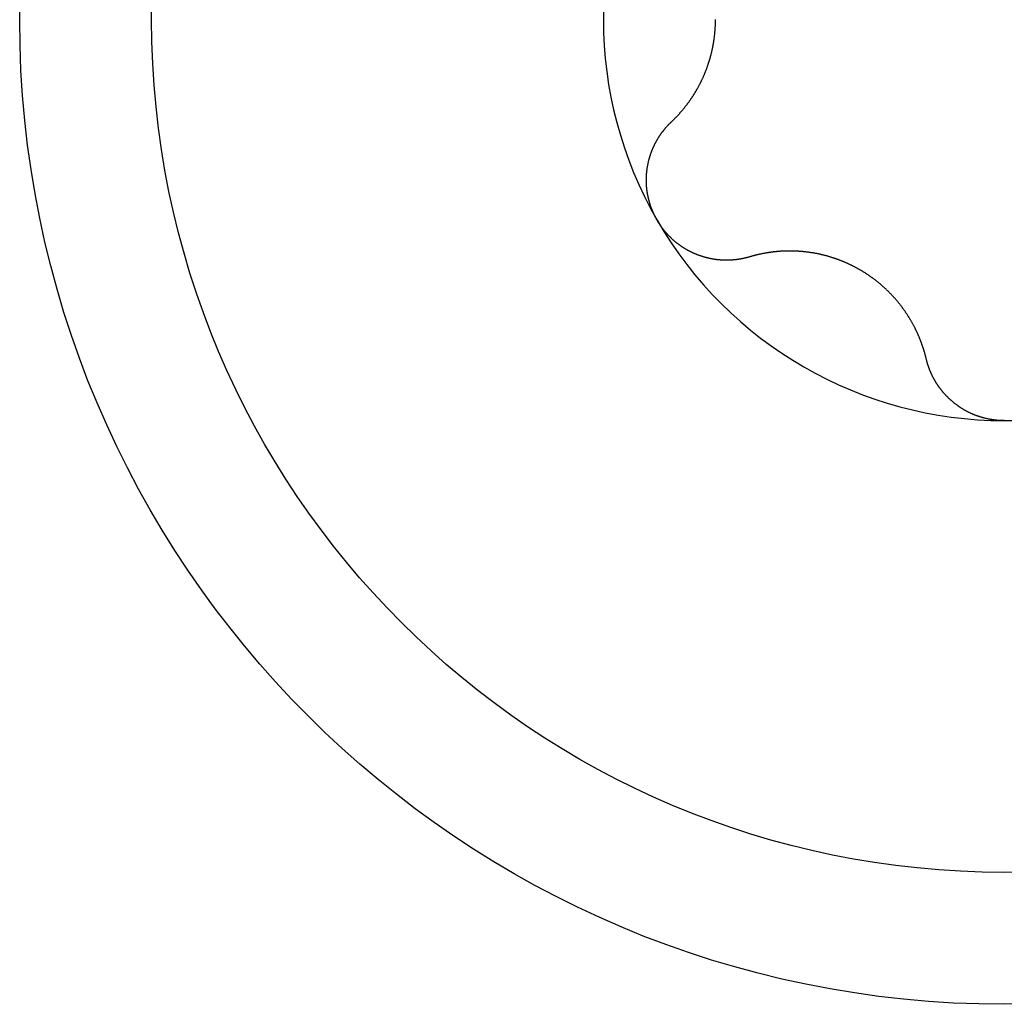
# Model space of a CAD drawing. Extents: x 1107 to 4046, y 937 to 3355.
# Tile 649 of 656: x 2147 to 2152, y 2881 to 2886. Entities that reach past the tile are written whole.
import ezdxf

# ---------------------------------------------------------------- set-up
doc = ezdxf.new("R2010")
doc.units = 0
doc.layers.add('KF_VIDA_L___C_BOTTOM', color=7, linetype='CONTINUOUS')

# ---------------------------------------------------------------- blocks, each defined once
blk = doc.blocks.new('KF_VIDA_L___C_BOTTOM')
at = {"layer": 'KF_VIDA_L___C_BOTTOM'}
for points in [[(-36.6394, 10.4973, 0), (-36.6377, 10.4989, 0), (-36.6359, 10.5006, 0), (-36.6342, 10.5023, 0), (-36.6325, 10.5039, 0), (-36.6307, 10.5056, 0), (-36.629, 10.5073, 0), (-36.6273, 10.509, 0), (-36.6256, 10.5107, 0), (-36.6239, 10.5124, 0), (-36.6222, 10.5141, 0), (-36.6205, 10.5159, 0), (-36.6188, 10.5176, 0), (-36.6171, 10.5193, 0), (-36.6155, 10.521, 0), (-36.6138, 10.5228, 0), (-36.6121, 10.5245, 0), (-36.6105, 10.5263, 0), (-36.6088, 10.528, 0), (-36.6072, 10.5298, 0), (-36.6056, 10.5316, 0), (-36.6039, 10.5333, 0), (-36.6023, 10.5351, 0), (-36.6007, 10.5369, 0), (-36.5991, 10.5387, 0), (-36.5975, 10.5405, 0), (-36.5959, 10.5423, 0), (-36.5943, 10.5441, 0), (-36.5928, 10.5459, 0), (-36.5912, 10.5477, 0), (-36.5896, 10.5495, 0), (-36.5881, 10.5513, 0), (-36.5865, 10.5531, 0), (-36.585, 10.555, 0), (-36.5834, 10.5568, 0), (-36.5819, 10.5586, 0), (-36.5804, 10.5605, 0), (-36.5789, 10.5623, 0), (-36.5773, 10.5642, 0), (-36.5758, 10.566, 0), (-36.5744, 10.5679, 0), (-36.5729, 10.5698, 0), (-36.5714, 10.5716, 0), (-36.5699, 10.5735, 0), (-36.5685, 10.5754, 0), (-36.567, 10.5772, 0), (-36.5655, 10.5791, 0), (-36.5641, 10.581, 0), (-36.5627, 10.5829, 0), (-36.5612, 10.5848, 0), (-36.5598, 10.5867, 0), (-36.5584, 10.5886, 0), (-36.557, 10.5905, 0), (-36.5556, 10.5924, 0), (-36.5542, 10.5943, 0), (-36.5528, 10.5962, 0), (-36.5515, 10.5981, 0), (-36.5501, 10.6, 0), (-36.5487, 10.602, 0), (-36.5474, 10.6039, 0), (-36.546, 10.6058, 0), (-36.5447, 10.6077, 0), (-36.5434, 10.6097, 0), (-36.542, 10.6116, 0), (-36.5407, 10.6136, 0), (-36.5394, 10.6155, 0), (-36.5381, 10.6174, 0), (-36.5368, 10.6194, 0), (-36.5355, 10.6214, 0), (-36.5343, 10.6233, 0), (-36.533, 10.6253, 0), (-36.5317, 10.6273, 0), (-36.5304, 10.6293, 0), (-36.5292, 10.6313, 0), (-36.5279, 10.6333, 0), (-36.5266, 10.6354, 0), (-36.5254, 10.6374, 0), (-36.5241, 10.6395, 0), (-36.5229, 10.6415, 0), (-36.5216, 10.6436, 0), (-36.5204, 10.6457, 0), (-36.5192, 10.6477, 0), (-36.5179, 10.6498, 0), (-36.5167, 10.6519, 0), (-36.5155, 10.6541, 0), (-36.5143, 10.6562, 0), (-36.513, 10.6583, 0), (-36.5118, 10.6604, 0), (-36.5106, 10.6626, 0), (-36.5094, 10.6647, 0), (-36.5082, 10.6669, 0), (-36.5071, 10.6691, 0), (-36.5059, 10.6713, 0), (-36.5047, 10.6735, 0), (-36.5035, 10.6756, 0), (-36.5024, 10.6779, 0), (-36.5012, 10.6801, 0), (-36.5001, 10.6823, 0), (-36.4989, 10.6845, 0), (-36.4978, 10.6868, 0), (-36.4966, 10.689, 0), (-36.4955, 10.6913, 0), (-36.4944, 10.6935, 0), (-36.4933, 10.6958, 0), (-36.4922, 10.6981, 0), (-36.4911, 10.7003, 0), (-36.49, 10.7026, 0), (-36.4889, 10.7049, 0), (-36.4878, 10.7072, 0), (-36.4867, 10.7095, 0), (-36.4856, 10.7119, 0), (-36.4846, 10.7142, 0), (-36.4835, 10.7165, 0), (-36.4825, 10.7188, 0), (-36.4814, 10.7212, 0), (-36.4804, 10.7235, 0), (-36.4794, 10.7259, 0), (-36.4784, 10.7283, 0), (-36.4773, 10.7306, 0), (-36.4763, 10.733, 0), (-36.4753, 10.7354, 0), (-36.4744, 10.7378, 0), (-36.4734, 10.7402, 0), (-36.4724, 10.7426, 0), (-36.4714, 10.745, 0), (-36.4705, 10.7474, 0), (-36.4695, 10.7498, 0), (-36.4686, 10.7523, 0), (-36.4677, 10.7547, 0), (-36.4667, 10.7571, 0), (-36.4658, 10.7596, 0), (-36.4649, 10.762, 0), (-36.464, 10.7645, 0), (-36.4631, 10.7669, 0), (-36.4622, 10.7694, 0), (-36.4614, 10.7719, 0), (-36.4605, 10.7744, 0), (-36.4596, 10.7768, 0), (-36.4588, 10.7793, 0), (-36.458, 10.7818, 0), (-36.4571, 10.7843, 0), (-36.4563, 10.7868, 0), (-36.4555, 10.7893, 0), (-36.4547, 10.7918, 0), (-36.4539, 10.7943, 0), (-36.4531, 10.7969, 0), (-36.4524, 10.7994, 0), (-36.4516, 10.8019, 0), (-36.4509, 10.8044, 0), (-36.4501, 10.807, 0), (-36.4494, 10.8095, 0), (-36.4487, 10.8121, 0), (-36.448, 10.8146, 0), (-36.4473, 10.8172, 0), (-36.4466, 10.8197, 0), (-36.4459, 10.8223, 0), (-36.4452, 10.8249, 0), (-36.4445, 10.8274, 0), (-36.4439, 10.83, 0), (-36.4432, 10.8326, 0), (-36.4426, 10.8351, 0), (-36.442, 10.8377, 0), (-36.4414, 10.8403, 0), (-36.4408, 10.8429, 0), (-36.4402, 10.8455, 0), (-36.4396, 10.8481, 0), (-36.439, 10.8507, 0), (-36.4385, 10.8533, 0), (-36.4379, 10.8558, 0), (-36.4374, 10.8584, 0), (-36.4368, 10.861, 0), (-36.4363, 10.8637, 0), (-36.4358, 10.8663, 0), (-36.4353, 10.8689, 0), (-36.4348, 10.8715, 0), (-36.4343, 10.8741, 0), (-36.4338, 10.8767, 0), (-36.4334, 10.8793, 0), (-36.4329, 10.8819, 0), (-36.4325, 10.8845, 0), (-36.432, 10.8871, 0), (-36.4316, 10.8898, 0), (-36.4312, 10.8924, 0), (-36.4308, 10.895, 0), (-36.4304, 10.8976, 0), (-36.43, 10.9002, 0), (-36.4296, 10.9028, 0), (-36.4292, 10.9054, 0), (-36.4289, 10.9081, 0), (-36.4285, 10.9107, 0), (-36.4282, 10.9133, 0), (-36.4279, 10.9159, 0), (-36.4276, 10.9185, 0), (-36.4272, 10.9211, 0), (-36.4269, 10.9238, 0), (-36.4267, 10.9264, 0), (-36.4264, 10.929, 0), (-36.4261, 10.9316, 0), (-36.4259, 10.9342, 0), (-36.4256, 10.9368, 0), (-36.4254, 10.9394, 0), (-36.4251, 10.942, 0), (-36.4249, 10.9446, 0), (-36.4247, 10.9472, 0), (-36.4245, 10.9498, 0), (-36.4243, 10.9524, 0), (-36.4241, 10.955, 0), (-36.424, 10.9576, 0), (-36.4238, 10.9602, 0), (-36.4237, 10.9628, 0), (-36.4235, 10.9654, 0), (-36.4234, 10.968, 0), (-36.4233, 10.9705, 0), (-36.4232, 10.9731, 0), (-36.4231, 10.9757, 0), (-36.423, 10.9783, 0), (-36.4229, 10.9808, 0), (-36.4228, 10.9834, 0), (-36.4228, 10.986, 0), (-36.4227, 10.9885, 0), (-36.4227, 10.9911, 0), (-36.4226, 10.9936, 0), (-36.4226, 10.9962, 0), (-36.4226, 10.9987, 0), (-36.4226, 11.0013, 0)], [(-36.7104, 10.0125, 0), (-36.7114, 10.0143, 0), (-36.7125, 10.0162, 0), (-36.7135, 10.018, 0), (-36.7145, 10.0199, 0), (-36.7156, 10.0217, 0), (-36.7166, 10.0236, 0), (-36.7175, 10.0255, 0), (-36.7185, 10.0273, 0), (-36.7195, 10.0292, 0), (-36.7205, 10.0311, 0), (-36.7214, 10.033, 0), (-36.7224, 10.0349, 0), (-36.7233, 10.0369, 0), (-36.7242, 10.0388, 0), (-36.7251, 10.0407, 0), (-36.726, 10.0426, 0), (-36.7269, 10.0446, 0), (-36.7278, 10.0465, 0), (-36.7287, 10.0485, 0), (-36.7296, 10.0504, 0), (-36.7304, 10.0524, 0), (-36.7313, 10.0544, 0), (-36.7321, 10.0563, 0), (-36.7329, 10.0583, 0), (-36.7337, 10.0603, 0), (-36.7346, 10.0623, 0), (-36.7353, 10.0643, 0), (-36.7361, 10.0663, 0), (-36.7369, 10.0683, 0), (-36.7377, 10.0703, 0), (-36.7384, 10.0723, 0), (-36.7392, 10.0744, 0), (-36.7399, 10.0764, 0), (-36.7406, 10.0784, 0), (-36.7413, 10.0805, 0), (-36.742, 10.0825, 0), (-36.7427, 10.0845, 0), (-36.7434, 10.0866, 0), (-36.7441, 10.0886, 0), (-36.7447, 10.0907, 0), (-36.7454, 10.0928, 0), (-36.746, 10.0948, 0), (-36.7466, 10.0969, 0), (-36.7472, 10.099, 0), (-36.7478, 10.101, 0), (-36.7484, 10.1031, 0), (-36.749, 10.1052, 0), (-36.7496, 10.1073, 0), (-36.7501, 10.1094, 0), (-36.7507, 10.1115, 0), (-36.7512, 10.1136, 0), (-36.7518, 10.1157, 0), (-36.7523, 10.1178, 0), (-36.7528, 10.1199, 0), (-36.7533, 10.122, 0), (-36.7537, 10.1241, 0), (-36.7542, 10.1262, 0), (-36.7547, 10.1283, 0), (-36.7551, 10.1304, 0), (-36.7556, 10.1326, 0), (-36.756, 10.1347, 0), (-36.7564, 10.1368, 0), (-36.7568, 10.1389, 0), (-36.7572, 10.1411, 0), (-36.7576, 10.1432, 0), (-36.7579, 10.1453, 0), (-36.7583, 10.1475, 0), (-36.7586, 10.1496, 0), (-36.7589, 10.1517, 0), (-36.7593, 10.1539, 0), (-36.7596, 10.156, 0), (-36.7599, 10.1582, 0), (-36.7601, 10.1603, 0), (-36.7604, 10.1624, 0), (-36.7607, 10.1646, 0), (-36.7609, 10.1667, 0), (-36.7612, 10.1689, 0), (-36.7614, 10.171, 0), (-36.7616, 10.1732, 0), (-36.7618, 10.1753, 0), (-36.762, 10.1775, 0), (-36.7621, 10.1796, 0), (-36.7623, 10.1818, 0), (-36.7625, 10.1839, 0), (-36.7626, 10.1861, 0), (-36.7627, 10.1882, 0), (-36.7628, 10.1904, 0), (-36.7629, 10.1925, 0), (-36.763, 10.1946, 0), (-36.7631, 10.1968, 0), (-36.7632, 10.1989, 0), (-36.7632, 10.2011, 0), (-36.7632, 10.2032, 0), (-36.7633, 10.2054, 0), (-36.7633, 10.2075, 0), (-36.7633, 10.2097, 0), (-36.7633, 10.2118, 0), (-36.7633, 10.2139, 0), (-36.7632, 10.2161, 0), (-36.7632, 10.2182, 0), (-36.7631, 10.2204, 0), (-36.7631, 10.2225, 0), (-36.763, 10.2246, 0), (-36.7629, 10.2268, 0), (-36.7628, 10.2289, 0), (-36.7627, 10.231, 0), (-36.7626, 10.2331, 0), (-36.7624, 10.2353, 0), (-36.7623, 10.2374, 0), (-36.7621, 10.2395, 0), (-36.7619, 10.2416, 0), (-36.7618, 10.2437, 0), (-36.7616, 10.2459, 0), (-36.7614, 10.248, 0), (-36.7612, 10.2501, 0), (-36.7609, 10.2522, 0), (-36.7607, 10.2543, 0), (-36.7605, 10.2564, 0), (-36.7602, 10.2585, 0), (-36.7599, 10.2606, 0), (-36.7597, 10.2626, 0), (-36.7594, 10.2647, 0), (-36.7591, 10.2668, 0), (-36.7588, 10.2689, 0), (-36.7584, 10.271, 0), (-36.7581, 10.273, 0), (-36.7578, 10.2751, 0), (-36.7574, 10.2772, 0), (-36.7571, 10.2792, 0), (-36.7567, 10.2813, 0), (-36.7563, 10.2833, 0), (-36.7559, 10.2854, 0), (-36.7555, 10.2874, 0), (-36.7551, 10.2895, 0), (-36.7547, 10.2915, 0), (-36.7542, 10.2935, 0), (-36.7538, 10.2956, 0), (-36.7533, 10.2976, 0), (-36.7529, 10.2996, 0), (-36.7524, 10.3016, 0), (-36.7519, 10.3036, 0), (-36.7514, 10.3056, 0), (-36.7509, 10.3076, 0), (-36.7504, 10.3096, 0), (-36.7499, 10.3116, 0), (-36.7494, 10.3136, 0), (-36.7489, 10.3156, 0), (-36.7483, 10.3175, 0), (-36.7478, 10.3195, 0), (-36.7472, 10.3214, 0), (-36.7466, 10.3234, 0), (-36.746, 10.3253, 0), (-36.7454, 10.3273, 0), (-36.7448, 10.3292, 0), (-36.7442, 10.3311, 0), (-36.7436, 10.3331, 0), (-36.743, 10.335, 0), (-36.7423, 10.3369, 0), (-36.7417, 10.3388, 0), (-36.741, 10.3407, 0), (-36.7404, 10.3426, 0), (-36.7397, 10.3445, 0), (-36.739, 10.3463, 0), (-36.7383, 10.3482, 0), (-36.7376, 10.3501, 0), (-36.7369, 10.3519, 0), (-36.7362, 10.3538, 0), (-36.7355, 10.3556, 0), (-36.7348, 10.3574, 0), (-36.734, 10.3592, 0), (-36.7333, 10.3611, 0), (-36.7325, 10.3629, 0), (-36.7318, 10.3647, 0), (-36.731, 10.3665, 0), (-36.7302, 10.3683, 0), (-36.7294, 10.3701, 0), (-36.7286, 10.3719, 0), (-36.7278, 10.3737, 0), (-36.727, 10.3755, 0), (-36.7261, 10.3773, 0), (-36.7253, 10.3791, 0), (-36.7244, 10.3808, 0), (-36.7236, 10.3826, 0), (-36.7227, 10.3844, 0), (-36.7218, 10.3862, 0), (-36.7209, 10.3879, 0), (-36.72, 10.3897, 0), (-36.7191, 10.3915, 0), (-36.7182, 10.3932, 0), (-36.7173, 10.395, 0), (-36.7164, 10.3967, 0), (-36.7154, 10.3984, 0), (-36.7145, 10.4002, 0), (-36.7135, 10.4019, 0), (-36.7125, 10.4037, 0), (-36.7115, 10.4054, 0), (-36.7106, 10.4071, 0), (-36.7096, 10.4088, 0), (-36.7086, 10.4105, 0), (-36.7075, 10.4122, 0), (-36.7065, 10.4139, 0), (-36.7055, 10.4156, 0), (-36.7044, 10.4173, 0), (-36.7034, 10.419, 0), (-36.7023, 10.4207, 0), (-36.7013, 10.4224, 0), (-36.7002, 10.424, 0), (-36.6991, 10.4257, 0), (-36.698, 10.4274, 0), (-36.6969, 10.429, 0), (-36.6958, 10.4307, 0), (-36.6947, 10.4323, 0), (-36.6936, 10.434, 0), (-36.6924, 10.4356, 0), (-36.6913, 10.4372, 0), (-36.6902, 10.4389, 0), (-36.689, 10.4405, 0), (-36.6878, 10.4421, 0), (-36.6867, 10.4437, 0), (-36.6855, 10.4453, 0), (-36.6843, 10.4469, 0), (-36.6831, 10.4485, 0), (-36.6819, 10.4501, 0), (-36.6807, 10.4517, 0), (-36.6795, 10.4532, 0), (-36.6782, 10.4548, 0), (-36.677, 10.4564, 0), (-36.6757, 10.4579, 0), (-36.6745, 10.4595, 0), (-36.6732, 10.461, 0), (-36.672, 10.4625, 0), (-36.6707, 10.4641, 0), (-36.6694, 10.4656, 0), (-36.6681, 10.4671, 0), (-36.6668, 10.4686, 0), (-36.6655, 10.4701, 0), (-36.6642, 10.4716, 0), (-36.6629, 10.4731, 0), (-36.6616, 10.4746, 0), (-36.6602, 10.476, 0), (-36.6589, 10.4775, 0), (-36.6576, 10.479, 0), (-36.6562, 10.4804, 0), (-36.6548, 10.4819, 0), (-36.6535, 10.4833, 0), (-36.6521, 10.4847, 0), (-36.6507, 10.4862, 0), (-36.6493, 10.4876, 0), (-36.6479, 10.489, 0), (-36.6465, 10.4904, 0), (-36.6451, 10.4918, 0), (-36.6437, 10.4932, 0), (-36.6423, 10.4945, 0), (-36.6409, 10.4959, 0), (-36.6394, 10.4973, 0)], [(-36.2551, 9.8316, 0), (-36.257, 9.831, 0), (-36.2589, 9.8305, 0), (-36.2608, 9.8299, 0), (-36.2627, 9.8294, 0), (-36.2646, 9.8289, 0), (-36.2665, 9.8284, 0), (-36.2684, 9.8278, 0), (-36.2704, 9.8273, 0), (-36.2723, 9.8269, 0), (-36.2742, 9.8264, 0), (-36.2761, 9.8259, 0), (-36.2781, 9.8255, 0), (-36.28, 9.825, 0), (-36.2819, 9.8246, 0), (-36.2839, 9.8242, 0), (-36.2858, 9.8237, 0), (-36.2878, 9.8233, 0), (-36.2897, 9.8229, 0), (-36.2917, 9.8225, 0), (-36.2936, 9.8222, 0), (-36.2956, 9.8218, 0), (-36.2975, 9.8215, 0), (-36.2995, 9.8211, 0), (-36.3014, 9.8208, 0), (-36.3034, 9.8204, 0), (-36.3054, 9.8201, 0), (-36.3073, 9.8198, 0), (-36.3093, 9.8195, 0), (-36.3113, 9.8192, 0), (-36.3132, 9.8189, 0), (-36.3152, 9.8187, 0), (-36.3172, 9.8184, 0), (-36.3192, 9.8181, 0), (-36.3211, 9.8179, 0), (-36.3231, 9.8177, 0), (-36.3251, 9.8175, 0), (-36.3271, 9.8172, 0), (-36.329, 9.817, 0), (-36.331, 9.8169, 0), (-36.333, 9.8167, 0), (-36.335, 9.8165, 0), (-36.337, 9.8163, 0), (-36.339, 9.8162, 0), (-36.3409, 9.816, 0), (-36.3429, 9.8159, 0), (-36.3449, 9.8158, 0), (-36.3469, 9.8157, 0), (-36.3489, 9.8156, 0), (-36.3509, 9.8155, 0), (-36.3529, 9.8154, 0), (-36.3548, 9.8153, 0), (-36.3568, 9.8153, 0), (-36.3588, 9.8152, 0), (-36.3608, 9.8151, 0), (-36.3628, 9.8151, 0), (-36.3648, 9.8151, 0), (-36.3668, 9.8151, 0), (-36.3687, 9.8151, 0), (-36.3707, 9.8151, 0), (-36.3727, 9.8151, 0), (-36.3747, 9.8151, 0), (-36.3767, 9.8151, 0), (-36.3787, 9.8152, 0), (-36.3806, 9.8152, 0), (-36.3826, 9.8153, 0), (-36.3846, 9.8154, 0), (-36.3866, 9.8155, 0), (-36.3886, 9.8155, 0), (-36.3905, 9.8157, 0), (-36.3925, 9.8158, 0), (-36.3945, 9.8159, 0), (-36.3965, 9.816, 0), (-36.3984, 9.8162, 0), (-36.4004, 9.8163, 0), (-36.4024, 9.8165, 0), (-36.4043, 9.8167, 0), (-36.4063, 9.8168, 0), (-36.4083, 9.817, 0), (-36.4102, 9.8172, 0), (-36.4122, 9.8174, 0), (-36.4141, 9.8177, 0), (-36.4161, 9.8179, 0), (-36.418, 9.8181, 0), (-36.42, 9.8184, 0), (-36.4219, 9.8186, 0), (-36.4239, 9.8189, 0), (-36.4258, 9.8192, 0), (-36.4278, 9.8195, 0), (-36.4297, 9.8198, 0), (-36.4317, 9.8201, 0), (-36.4337, 9.8204, 0), (-36.4356, 9.8208, 0), (-36.4376, 9.8211, 0), (-36.4395, 9.8215, 0), (-36.4415, 9.8219, 0), (-36.4435, 9.8223, 0), (-36.4454, 9.8226, 0), (-36.4474, 9.823, 0), (-36.4494, 9.8235, 0), (-36.4514, 9.8239, 0), (-36.4533, 9.8243, 0), (-36.4553, 9.8248, 0), (-36.4573, 9.8252, 0), (-36.4593, 9.8257, 0), (-36.4612, 9.8262, 0), (-36.4632, 9.8267, 0), (-36.4652, 9.8272, 0), (-36.4672, 9.8277, 0), (-36.4692, 9.8282, 0), (-36.4711, 9.8287, 0), (-36.4731, 9.8293, 0), (-36.4751, 9.8298, 0), (-36.4771, 9.8304, 0), (-36.479, 9.831, 0), (-36.481, 9.8316, 0), (-36.483, 9.8322, 0), (-36.485, 9.8328, 0), (-36.487, 9.8334, 0), (-36.4889, 9.834, 0), (-36.4909, 9.8346, 0), (-36.4929, 9.8353, 0), (-36.4948, 9.836, 0), (-36.4968, 9.8366, 0), (-36.4988, 9.8373, 0), (-36.5008, 9.838, 0), (-36.5027, 9.8387, 0), (-36.5047, 9.8394, 0), (-36.5067, 9.8402, 0), (-36.5086, 9.8409, 0), (-36.5106, 9.8417, 0), (-36.5125, 9.8424, 0), (-36.5145, 9.8432, 0), (-36.5164, 9.844, 0), (-36.5184, 9.8448, 0), (-36.5203, 9.8456, 0), (-36.5223, 9.8464, 0), (-36.5242, 9.8472, 0), (-36.5262, 9.8481, 0), (-36.5281, 9.8489, 0), (-36.53, 9.8498, 0), (-36.532, 9.8506, 0), (-36.5339, 9.8515, 0), (-36.5358, 9.8524, 0), (-36.5377, 9.8533, 0), (-36.5397, 9.8542, 0), (-36.5416, 9.8551, 0), (-36.5435, 9.8561, 0), (-36.5454, 9.857, 0), (-36.5473, 9.858, 0), (-36.5492, 9.8589, 0), (-36.5511, 9.8599, 0), (-36.553, 9.8609, 0), (-36.5549, 9.8619, 0), (-36.5568, 9.8629, 0), (-36.5586, 9.8639, 0), (-36.5605, 9.865, 0), (-36.5624, 9.866, 0), (-36.5642, 9.8671, 0), (-36.5661, 9.8681, 0), (-36.568, 9.8692, 0), (-36.5698, 9.8703, 0), (-36.5716, 9.8714, 0), (-36.5735, 9.8725, 0), (-36.5753, 9.8736, 0), (-36.5771, 9.8747, 0), (-36.579, 9.8759, 0), (-36.5808, 9.877, 0), (-36.5826, 9.8782, 0), (-36.5844, 9.8793, 0), (-36.5862, 9.8805, 0), (-36.588, 9.8817, 0), (-36.5898, 9.8829, 0), (-36.5915, 9.8841, 0), (-36.5933, 9.8854, 0), (-36.5951, 9.8866, 0), (-36.5968, 9.8878, 0), (-36.5986, 9.8891, 0), (-36.6004, 9.8903, 0), (-36.6021, 9.8916, 0), (-36.6038, 9.8929, 0), (-36.6056, 9.8942, 0), (-36.6073, 9.8955, 0), (-36.609, 9.8968, 0), (-36.6107, 9.8982, 0), (-36.6124, 9.8995, 0), (-36.6141, 9.9008, 0), (-36.6158, 9.9022, 0), (-36.6175, 9.9036, 0), (-36.6191, 9.9049, 0), (-36.6208, 9.9063, 0), (-36.6224, 9.9077, 0), (-36.6241, 9.9091, 0), (-36.6257, 9.9105, 0), (-36.6274, 9.9119, 0), (-36.629, 9.9134, 0), (-36.6306, 9.9148, 0), (-36.6322, 9.9162, 0), (-36.6338, 9.9177, 0), (-36.6354, 9.9192, 0), (-36.637, 9.9206, 0), (-36.6386, 9.9221, 0), (-36.6402, 9.9236, 0), (-36.6417, 9.9251, 0), (-36.6433, 9.9266, 0), (-36.6448, 9.9281, 0), (-36.6464, 9.9296, 0), (-36.6479, 9.9312, 0), (-36.6494, 9.9327, 0), (-36.6509, 9.9343, 0), (-36.6524, 9.9358, 0), (-36.6539, 9.9374, 0), (-36.6554, 9.9389, 0), (-36.6569, 9.9405, 0), (-36.6584, 9.9421, 0), (-36.6598, 9.9437, 0), (-36.6613, 9.9453, 0), (-36.6627, 9.9469, 0), (-36.6642, 9.9485, 0), (-36.6656, 9.9501, 0), (-36.667, 9.9517, 0), (-36.6684, 9.9534, 0), (-36.6698, 9.955, 0), (-36.6712, 9.9567, 0), (-36.6726, 9.9583, 0), (-36.674, 9.96, 0), (-36.6753, 9.9617, 0), (-36.6767, 9.9633, 0), (-36.678, 9.965, 0), (-36.6793, 9.9667, 0), (-36.6807, 9.9684, 0), (-36.682, 9.9701, 0), (-36.6833, 9.9718, 0), (-36.6846, 9.9735, 0), (-36.6859, 9.9752, 0), (-36.6871, 9.9769, 0), (-36.6884, 9.9787, 0), (-36.6897, 9.9804, 0), (-36.6909, 9.9821, 0), (-36.6921, 9.9839, 0), (-36.6933, 9.9856, 0), (-36.6946, 9.9874, 0), (-36.6958, 9.9892, 0), (-36.697, 9.9909, 0), (-36.6981, 9.9927, 0), (-36.6993, 9.9945, 0), (-36.7005, 9.9962, 0), (-36.7016, 9.998, 0), (-36.7027, 9.9998, 0), (-36.7039, 10.0016, 0), (-36.705, 10.0034, 0), (-36.7061, 10.0052, 0), (-36.7072, 10.007, 0), (-36.7083, 10.0089, 0), (-36.7093, 10.0107, 0), (-36.7104, 10.0125, 0)], [(-35.3843, 9.3288, 0), (-35.3849, 9.3312, 0), (-35.3855, 9.3335, 0), (-35.386, 9.3359, 0), (-35.3866, 9.3382, 0), (-35.3872, 9.3406, 0), (-35.3878, 9.3429, 0), (-35.3884, 9.3452, 0), (-35.3891, 9.3476, 0), (-35.3897, 9.3499, 0), (-35.3903, 9.3522, 0), (-35.391, 9.3545, 0), (-35.3916, 9.3569, 0), (-35.3923, 9.3592, 0), (-35.3929, 9.3615, 0), (-35.3936, 9.3638, 0), (-35.3943, 9.3661, 0), (-35.395, 9.3684, 0), (-35.3957, 9.3707, 0), (-35.3964, 9.373, 0), (-35.3971, 9.3753, 0), (-35.3978, 9.3776, 0), (-35.3986, 9.3799, 0), (-35.3993, 9.3822, 0), (-35.4, 9.3845, 0), (-35.4008, 9.3867, 0), (-35.4015, 9.389, 0), (-35.4023, 9.3913, 0), (-35.4031, 9.3936, 0), (-35.4039, 9.3958, 0), (-35.4047, 9.3981, 0), (-35.4055, 9.4004, 0), (-35.4063, 9.4026, 0), (-35.4071, 9.4049, 0), (-35.4079, 9.4071, 0), (-35.4087, 9.4094, 0), (-35.4096, 9.4116, 0), (-35.4104, 9.4138, 0), (-35.4112, 9.4161, 0), (-35.4121, 9.4183, 0), (-35.413, 9.4205, 0), (-35.4138, 9.4227, 0), (-35.4147, 9.425, 0), (-35.4156, 9.4272, 0), (-35.4165, 9.4294, 0), (-35.4174, 9.4316, 0), (-35.4183, 9.4338, 0), (-35.4192, 9.436, 0), (-35.4201, 9.4381, 0), (-35.421, 9.4403, 0), (-35.422, 9.4425, 0), (-35.4229, 9.4447, 0), (-35.4238, 9.4468, 0), (-35.4248, 9.449, 0), (-35.4258, 9.4512, 0), (-35.4267, 9.4533, 0), (-35.4277, 9.4555, 0), (-35.4287, 9.4576, 0), (-35.4297, 9.4597, 0), (-35.4306, 9.4619, 0), (-35.4316, 9.464, 0), (-35.4326, 9.4661, 0), (-35.4337, 9.4682, 0), (-35.4347, 9.4704, 0), (-35.4357, 9.4725, 0), (-35.4367, 9.4746, 0), (-35.4378, 9.4767, 0), (-35.4388, 9.4787, 0), (-35.4399, 9.4809, 0), (-35.4409, 9.483, 0), (-35.442, 9.485, 0), (-35.4431, 9.4871, 0), (-35.4442, 9.4893, 0), (-35.4453, 9.4914, 0), (-35.4464, 9.4935, 0), (-35.4475, 9.4956, 0), (-35.4487, 9.4977, 0), (-35.4498, 9.4998, 0), (-35.451, 9.5019, 0), (-35.4521, 9.504, 0), (-35.4533, 9.5061, 0), (-35.4545, 9.5083, 0), (-35.4557, 9.5104, 0), (-35.4569, 9.5125, 0), (-35.4581, 9.5146, 0), (-35.4594, 9.5167, 0), (-35.4606, 9.5188, 0), (-35.4619, 9.5209, 0), (-35.4631, 9.523, 0), (-35.4644, 9.5252, 0), (-35.4657, 9.5273, 0), (-35.4669, 9.5294, 0), (-35.4682, 9.5315, 0), (-35.4696, 9.5336, 0), (-35.4709, 9.5357, 0), (-35.4722, 9.5378, 0), (-35.4735, 9.5399, 0), (-35.4749, 9.542, 0), (-35.4762, 9.5442, 0), (-35.4776, 9.5463, 0), (-35.479, 9.5484, 0), (-35.4804, 9.5505, 0), (-35.4818, 9.5526, 0), (-35.4832, 9.5547, 0), (-35.4846, 9.5568, 0), (-35.486, 9.5589, 0), (-35.4874, 9.561, 0), (-35.4889, 9.5631, 0), (-35.4903, 9.5651, 0), (-35.4918, 9.5672, 0), (-35.4933, 9.5693, 0), (-35.4948, 9.5714, 0), (-35.4963, 9.5735, 0), (-35.4978, 9.5756, 0), (-35.4993, 9.5776, 0), (-35.5008, 9.5797, 0), (-35.5023, 9.5818, 0), (-35.5039, 9.5838, 0), (-35.5054, 9.5859, 0), (-35.507, 9.588, 0), (-35.5085, 9.59, 0), (-35.5101, 9.5921, 0), (-35.5117, 9.5941, 0), (-35.5133, 9.5962, 0), (-35.5149, 9.5982, 0), (-35.5165, 9.6002, 0), (-35.5181, 9.6023, 0), (-35.5197, 9.6043, 0), (-35.5214, 9.6063, 0), (-35.523, 9.6083, 0), (-35.5247, 9.6104, 0), (-35.5264, 9.6124, 0), (-35.528, 9.6144, 0), (-35.5297, 9.6164, 0), (-35.5314, 9.6184, 0), (-35.5331, 9.6204, 0), (-35.5348, 9.6224, 0), (-35.5366, 9.6243, 0), (-35.5383, 9.6263, 0), (-35.54, 9.6283, 0), (-35.5418, 9.6302, 0), (-35.5435, 9.6322, 0), (-35.5453, 9.6341, 0), (-35.5471, 9.6361, 0), (-35.5489, 9.638, 0), (-35.5506, 9.64, 0), (-35.5524, 9.6419, 0), (-35.5543, 9.6438, 0), (-35.5561, 9.6457, 0), (-35.5579, 9.6477, 0), (-35.5597, 9.6496, 0), (-35.5616, 9.6515, 0), (-35.5634, 9.6533, 0), (-35.5653, 9.6552, 0), (-35.5672, 9.6571, 0), (-35.569, 9.659, 0), (-35.5709, 9.6608, 0), (-35.5728, 9.6627, 0), (-35.5747, 9.6646, 0), (-35.5766, 9.6664, 0), (-35.5785, 9.6682, 0), (-35.5805, 9.6701, 0), (-35.5824, 9.6719, 0), (-35.5843, 9.6737, 0), (-35.5863, 9.6755, 0), (-35.5882, 9.6773, 0), (-35.5902, 9.6791, 0), (-35.5921, 9.6809, 0), (-35.5941, 9.6827, 0), (-35.5961, 9.6844, 0), (-35.5981, 9.6862, 0), (-35.6001, 9.688, 0), (-35.6021, 9.6897, 0), (-35.6041, 9.6914, 0), (-35.6061, 9.6932, 0), (-35.6081, 9.6949, 0), (-35.6101, 9.6966, 0), (-35.6121, 9.6983, 0), (-35.6142, 9.7, 0), (-35.6162, 9.7017, 0), (-35.6183, 9.7034, 0), (-35.6203, 9.7051, 0), (-35.6224, 9.7067, 0), (-35.6244, 9.7084, 0), (-35.6265, 9.7101, 0), (-35.6286, 9.7117, 0), (-35.6307, 9.7133, 0), (-35.6327, 9.715, 0), (-35.6348, 9.7166, 0), (-35.6369, 9.7182, 0), (-35.639, 9.7198, 0), (-35.6411, 9.7214, 0), (-35.6432, 9.723, 0), (-35.6453, 9.7245, 0), (-35.6474, 9.7261, 0), (-35.6496, 9.7277, 0), (-35.6517, 9.7292, 0), (-35.6538, 9.7308, 0), (-35.6559, 9.7323, 0), (-35.6581, 9.7338, 0), (-35.6602, 9.7353, 0), (-35.6624, 9.7368, 0), (-35.6645, 9.7383, 0), (-35.6666, 9.7398, 0), (-35.6688, 9.7413, 0), (-35.671, 9.7427, 0), (-35.6731, 9.7442, 0), (-35.6753, 9.7456, 0), (-35.6774, 9.747, 0), (-35.6796, 9.7485, 0), (-35.6818, 9.7499, 0), (-35.684, 9.7513, 0), (-35.6861, 9.7527, 0), (-35.6883, 9.7541, 0), (-35.6905, 9.7554, 0), (-35.6927, 9.7568, 0), (-35.6949, 9.7582, 0), (-35.697, 9.7595, 0), (-35.6992, 9.7608, 0), (-35.7014, 9.7622, 0), (-35.7036, 9.7635, 0), (-35.7058, 9.7648, 0), (-35.708, 9.7661, 0), (-35.7102, 9.7673, 0), (-35.7124, 9.7686, 0), (-35.7146, 9.7699, 0), (-35.7168, 9.7711, 0), (-35.7191, 9.7724, 0), (-35.7213, 9.7736, 0), (-35.7235, 9.7749, 0), (-35.7258, 9.7761, 0), (-35.728, 9.7773, 0), (-35.7303, 9.7785, 0), (-35.7326, 9.7797, 0), (-35.7349, 9.7809, 0), (-35.7371, 9.7821, 0), (-35.7394, 9.7833, 0), (-35.7417, 9.7845, 0), (-35.7441, 9.7857, 0), (-35.7464, 9.7868, 0), (-35.7487, 9.788, 0), (-35.751, 9.7891, 0), (-35.7534, 9.7903, 0), (-35.7557, 9.7914, 0), (-35.7581, 9.7926, 0), (-35.7604, 9.7937, 0), (-35.7628, 9.7948, 0), (-35.7652, 9.7959, 0), (-35.7675, 9.797, 0), (-35.7699, 9.7981, 0), (-35.7723, 9.7992, 0), (-35.7747, 9.8002, 0), (-35.7771, 9.8013, 0), (-35.7795, 9.8024, 0), (-35.7819, 9.8034, 0), (-35.7843, 9.8044, 0), (-35.7868, 9.8055, 0), (-35.7892, 9.8065, 0), (-35.7916, 9.8075, 0), (-35.7941, 9.8085, 0), (-35.7965, 9.8095, 0), (-35.799, 9.8105, 0), (-35.8014, 9.8115, 0), (-35.8039, 9.8125, 0), (-35.8063, 9.8134, 0), (-35.8088, 9.8144, 0), (-35.8113, 9.8153, 0), (-35.8137, 9.8163, 0), (-35.8162, 9.8172, 0), (-35.8187, 9.8181, 0), (-35.8212, 9.819, 0), (-35.8237, 9.8199, 0), (-35.8262, 9.8208, 0), (-35.8287, 9.8217, 0), (-35.8312, 9.8226, 0), (-35.8337, 9.8234, 0), (-35.8362, 9.8243, 0), (-35.8387, 9.8252, 0), (-35.8413, 9.826, 0), (-35.8438, 9.8268, 0), (-35.8463, 9.8276, 0), (-35.8488, 9.8284, 0), (-35.8514, 9.8292, 0), (-35.8539, 9.83, 0), (-35.8564, 9.8308, 0), (-35.859, 9.8316, 0), (-35.8615, 9.8323, 0), (-35.8641, 9.8331, 0), (-35.8666, 9.8338, 0), (-35.8692, 9.8346, 0), (-35.8717, 9.8353, 0), (-35.8743, 9.836, 0), (-35.8768, 9.8367, 0), (-35.8794, 9.8374, 0), (-35.882, 9.8381, 0), (-35.8845, 9.8387, 0), (-35.8871, 9.8394, 0), (-35.8896, 9.84, 0), (-35.8922, 9.8407, 0), (-35.8948, 9.8413, 0), (-35.8974, 9.8419, 0), (-35.8999, 9.8425, 0), (-35.9025, 9.8431, 0), (-35.9051, 9.8437, 0), (-35.9076, 9.8443, 0), (-35.9102, 9.8448, 0), (-35.9128, 9.8454, 0), (-35.9154, 9.8459, 0), (-35.9179, 9.8465, 0), (-35.9205, 9.847, 0), (-35.9231, 9.8475, 0), (-35.9257, 9.848, 0), (-35.9282, 9.8485, 0), (-35.9308, 9.849, 0), (-35.9334, 9.8494, 0), (-35.936, 9.8499, 0), (-35.9385, 9.8503, 0), (-35.9411, 9.8508, 0), (-35.9437, 9.8512, 0), (-35.9463, 9.8516, 0), (-35.9488, 9.852, 0), (-35.9514, 9.8524, 0), (-35.954, 9.8528, 0), (-35.9565, 9.8532, 0), (-35.9591, 9.8536, 0), (-35.9617, 9.8539, 0), (-35.9643, 9.8543, 0), (-35.9668, 9.8546, 0), (-35.9694, 9.8549, 0), (-35.9719, 9.8553, 0), (-35.9745, 9.8556, 0), (-35.9771, 9.8559, 0), (-35.9796, 9.8562, 0), (-35.9822, 9.8564, 0), (-35.9847, 9.8567, 0), (-35.9873, 9.857, 0), (-35.9898, 9.8572, 0), (-35.9924, 9.8575, 0), (-35.9949, 9.8577, 0), (-35.9974, 9.8579, 0), (-36, 9.8581, 0), (-36.0025, 9.8583, 0), (-36.005, 9.8585, 0), (-36.0076, 9.8587, 0), (-36.0101, 9.8589, 0), (-36.0126, 9.8591, 0), (-36.0151, 9.8592, 0), (-36.0177, 9.8594, 0), (-36.0202, 9.8595, 0), (-36.0227, 9.8596, 0), (-36.0252, 9.8598, 0), (-36.0277, 9.8599, 0), (-36.0302, 9.86, 0), (-36.0327, 9.8601, 0), (-36.0352, 9.8602, 0), (-36.0376, 9.8602, 0), (-36.0401, 9.8603, 0), (-36.0426, 9.8604, 0), (-36.0451, 9.8604, 0), (-36.0475, 9.8605, 0), (-36.05, 9.8605, 0), (-36.0524, 9.8605, 0), (-36.0549, 9.8605, 0), (-36.0573, 9.8605, 0), (-36.0598, 9.8605, 0), (-36.0622, 9.8605, 0), (-36.0646, 9.8605, 0), (-36.0671, 9.8605, 0), (-36.0695, 9.8604, 0), (-36.0719, 9.8604, 0), (-36.0743, 9.8604, 0), (-36.0767, 9.8603, 0), (-36.0791, 9.8602, 0), (-36.0815, 9.8601, 0), (-36.0839, 9.86, 0), (-36.0863, 9.86, 0), (-36.0886, 9.8599, 0), (-36.091, 9.8597, 0), (-36.0933, 9.8596, 0), (-36.0957, 9.8595, 0), (-36.098, 9.8594, 0), (-36.1004, 9.8592, 0), (-36.1027, 9.8591, 0), (-36.105, 9.8589, 0), (-36.1074, 9.8587, 0), (-36.1097, 9.8586, 0), (-36.1121, 9.8584, 0), (-36.1144, 9.8582, 0), (-36.1167, 9.858, 0), (-36.1191, 9.8578, 0), (-36.1214, 9.8576, 0), (-36.1238, 9.8573, 0), (-36.1261, 9.8571, 0), (-36.1285, 9.8569, 0), (-36.1308, 9.8566, 0), (-36.1332, 9.8564, 0), (-36.1355, 9.8561, 0), (-36.1379, 9.8558, 0), (-36.1402, 9.8555, 0), (-36.1426, 9.8552, 0), (-36.1449, 9.855, 0), (-36.1473, 9.8546, 0), (-36.1496, 9.8543, 0), (-36.152, 9.854, 0), (-36.1543, 9.8537, 0), (-36.1567, 9.8533, 0), (-36.159, 9.853, 0), (-36.1614, 9.8526, 0), (-36.1638, 9.8523, 0), (-36.1661, 9.8519, 0), (-36.1685, 9.8515, 0), (-36.1708, 9.8511, 0), (-36.1732, 9.8507, 0), (-36.1755, 9.8503, 0), (-36.1779, 9.8499, 0), (-36.1802, 9.8495, 0), (-36.1826, 9.849, 0), (-36.185, 9.8486, 0), (-36.1873, 9.8482, 0), (-36.1897, 9.8477, 0), (-36.192, 9.8472, 0), (-36.1944, 9.8468, 0), (-36.1967, 9.8463, 0), (-36.1991, 9.8458, 0), (-36.2014, 9.8453, 0), (-36.2038, 9.8448, 0), (-36.2061, 9.8443, 0), (-36.2085, 9.8438, 0), (-36.2108, 9.8432, 0), (-36.2132, 9.8427, 0), (-36.2155, 9.8421, 0), (-36.2178, 9.8416, 0), (-36.2202, 9.841, 0), (-36.2225, 9.8405, 0), (-36.2249, 9.8399, 0), (-36.2272, 9.8393, 0), (-36.2295, 9.8387, 0), (-36.2319, 9.8381, 0), (-36.2342, 9.8375, 0), (-36.2365, 9.8369, 0), (-36.2389, 9.8362, 0), (-36.2412, 9.8356, 0), (-36.2435, 9.8349, 0), (-36.2458, 9.8343, 0), (-36.2481, 9.8336, 0), (-36.2505, 9.8329, 0), (-36.2528, 9.8323, 0), (-36.2551, 9.8316, 0)], [(-35, 9.025, 0), (-35.0021, 9.025, 0), (-35.0042, 9.025, 0), (-35.0063, 9.0251, 0), (-35.0084, 9.0251, 0), (-35.0106, 9.0252, 0), (-35.0127, 9.0252, 0), (-35.0148, 9.0253, 0), (-35.0169, 9.0254, 0), (-35.019, 9.0255, 0), (-35.0212, 9.0256, 0), (-35.0233, 9.0257, 0), (-35.0254, 9.0259, 0), (-35.0275, 9.026, 0), (-35.0297, 9.0262, 0), (-35.0318, 9.0263, 0), (-35.0339, 9.0265, 0), (-35.0361, 9.0267, 0), (-35.0382, 9.0269, 0), (-35.0403, 9.0271, 0), (-35.0424, 9.0274, 0), (-35.0446, 9.0276, 0), (-35.0467, 9.0279, 0), (-35.0488, 9.0281, 0), (-35.0509, 9.0284, 0), (-35.0531, 9.0287, 0), (-35.0552, 9.029, 0), (-35.0573, 9.0293, 0), (-35.0595, 9.0296, 0), (-35.0616, 9.0299, 0), (-35.0637, 9.0303, 0), (-35.0658, 9.0306, 0), (-35.068, 9.031, 0), (-35.0701, 9.0314, 0), (-35.0722, 9.0318, 0), (-35.0743, 9.0322, 0), (-35.0764, 9.0326, 0), (-35.0785, 9.033, 0), (-35.0807, 9.0335, 0), (-35.0828, 9.0339, 0), (-35.0849, 9.0344, 0), (-35.087, 9.0349, 0), (-35.0891, 9.0353, 0), (-35.0912, 9.0358, 0), (-35.0933, 9.0363, 0), (-35.0954, 9.0368, 0), (-35.0975, 9.0374, 0), (-35.0996, 9.0379, 0), (-35.1017, 9.0385, 0), (-35.1038, 9.039, 0), (-35.1059, 9.0396, 0), (-35.1079, 9.0402, 0), (-35.11, 9.0408, 0), (-35.1121, 9.0414, 0), (-35.1142, 9.042, 0), (-35.1163, 9.0426, 0), (-35.1183, 9.0433, 0), (-35.1204, 9.0439, 0), (-35.1224, 9.0446, 0), (-35.1245, 9.0452, 0), (-35.1266, 9.0459, 0), (-35.1286, 9.0466, 0), (-35.1307, 9.0473, 0), (-35.1327, 9.048, 0), (-35.1347, 9.0488, 0), (-35.1368, 9.0495, 0), (-35.1388, 9.0503, 0), (-35.1408, 9.051, 0), (-35.1428, 9.0518, 0), (-35.1449, 9.0526, 0), (-35.1469, 9.0534, 0), (-35.1489, 9.0542, 0), (-35.1509, 9.055, 0), (-35.1529, 9.0558, 0), (-35.1549, 9.0567, 0), (-35.1568, 9.0575, 0), (-35.1588, 9.0584, 0), (-35.1608, 9.0592, 0), (-35.1628, 9.0601, 0), (-35.1647, 9.061, 0), (-35.1667, 9.0619, 0), (-35.1687, 9.0628, 0), (-35.1706, 9.0637, 0), (-35.1725, 9.0647, 0), (-35.1745, 9.0656, 0), (-35.1764, 9.0666, 0), (-35.1783, 9.0675, 0), (-35.1802, 9.0685, 0), (-35.1822, 9.0695, 0), (-35.1841, 9.0705, 0), (-35.186, 9.0715, 0), (-35.1878, 9.0725, 0), (-35.1897, 9.0736, 0), (-35.1916, 9.0746, 0), (-35.1935, 9.0756, 0), (-35.1953, 9.0767, 0), (-35.1972, 9.0778, 0), (-35.199, 9.0789, 0), (-35.2009, 9.0799, 0), (-35.2027, 9.081, 0), (-35.2046, 9.0822, 0), (-35.2064, 9.0833, 0), (-35.2082, 9.0844, 0), (-35.21, 9.0855, 0), (-35.2118, 9.0867, 0), (-35.2136, 9.0878, 0), (-35.2154, 9.089, 0), (-35.2172, 9.0901, 0), (-35.2189, 9.0913, 0), (-35.2207, 9.0925, 0), (-35.2225, 9.0937, 0), (-35.2242, 9.0949, 0), (-35.2259, 9.0961, 0), (-35.2277, 9.0974, 0), (-35.2294, 9.0986, 0), (-35.2311, 9.0998, 0), (-35.2328, 9.1011, 0), (-35.2345, 9.1023, 0), (-35.2362, 9.1036, 0), (-35.2379, 9.1049, 0), (-35.2396, 9.1061, 0), (-35.2413, 9.1074, 0), (-35.2429, 9.1087, 0), (-35.2446, 9.11, 0), (-35.2462, 9.1113, 0), (-35.2479, 9.1126, 0), (-35.2495, 9.114, 0), (-35.2511, 9.1153, 0), (-35.2527, 9.1166, 0), (-35.2543, 9.118, 0), (-35.2559, 9.1193, 0), (-35.2575, 9.1207, 0), (-35.2591, 9.122, 0), (-35.2607, 9.1234, 0), (-35.2622, 9.1248, 0), (-35.2638, 9.1262, 0), (-35.2653, 9.1275, 0), (-35.2668, 9.1289, 0), (-35.2684, 9.1303, 0), (-35.2699, 9.1318, 0), (-35.2714, 9.1332, 0), (-35.2729, 9.1346, 0), (-35.2744, 9.136, 0), (-35.2759, 9.1374, 0), (-35.2773, 9.1389, 0), (-35.2788, 9.1403, 0), (-35.2802, 9.1418, 0), (-35.2817, 9.1432, 0), (-35.2831, 9.1447, 0), (-35.2845, 9.1461, 0), (-35.2859, 9.1476, 0), (-35.2874, 9.1491, 0), (-35.2887, 9.1506, 0), (-35.2901, 9.152, 0), (-35.2915, 9.1535, 0), (-35.2929, 9.155, 0), (-35.2942, 9.1565, 0), (-35.2956, 9.158, 0), (-35.2969, 9.1595, 0), (-35.2982, 9.161, 0), (-35.2995, 9.1625, 0), (-35.3008, 9.1641, 0), (-35.3021, 9.1656, 0), (-35.3034, 9.1671, 0), (-35.3047, 9.1686, 0), (-35.306, 9.1702, 0), (-35.3072, 9.1717, 0), (-35.3084, 9.1733, 0), (-35.3097, 9.1748, 0), (-35.3109, 9.1763, 0), (-35.3121, 9.1779, 0), (-35.3133, 9.1795, 0), (-35.3145, 9.181, 0), (-35.3157, 9.1826, 0), (-35.3169, 9.1842, 0), (-35.318, 9.1858, 0), (-35.3192, 9.1873, 0), (-35.3204, 9.1889, 0), (-35.3215, 9.1905, 0), (-35.3226, 9.1921, 0), (-35.3238, 9.1938, 0), (-35.3249, 9.1954, 0), (-35.326, 9.197, 0), (-35.3271, 9.1987, 0), (-35.3282, 9.2003, 0), (-35.3293, 9.2019, 0), (-35.3304, 9.2036, 0), (-35.3315, 9.2052, 0), (-35.3325, 9.2069, 0), (-35.3336, 9.2086, 0), (-35.3347, 9.2103, 0), (-35.3357, 9.2119, 0), (-35.3367, 9.2136, 0), (-35.3378, 9.2153, 0), (-35.3388, 9.217, 0), (-35.3398, 9.2187, 0), (-35.3408, 9.2204, 0), (-35.3418, 9.2222, 0), (-35.3428, 9.2239, 0), (-35.3438, 9.2256, 0), (-35.3447, 9.2273, 0), (-35.3457, 9.2291, 0), (-35.3467, 9.2308, 0), (-35.3476, 9.2326, 0), (-35.3485, 9.2343, 0), (-35.3495, 9.2361, 0), (-35.3504, 9.2378, 0), (-35.3513, 9.2396, 0), (-35.3522, 9.2414, 0), (-35.3531, 9.2432, 0), (-35.354, 9.2449, 0), (-35.3549, 9.2467, 0), (-35.3557, 9.2485, 0), (-35.3566, 9.2503, 0), (-35.3574, 9.2521, 0), (-35.3583, 9.2539, 0), (-35.3591, 9.2557, 0), (-35.3599, 9.2575, 0), (-35.3608, 9.2593, 0), (-35.3616, 9.2612, 0), (-35.3624, 9.263, 0), (-35.3632, 9.2648, 0), (-35.3639, 9.2667, 0), (-35.3647, 9.2685, 0), (-35.3655, 9.2703, 0), (-35.3662, 9.2722, 0), (-35.367, 9.274, 0), (-35.3677, 9.2759, 0), (-35.3684, 9.2777, 0), (-35.3691, 9.2796, 0), (-35.3698, 9.2814, 0), (-35.3705, 9.2833, 0), (-35.3712, 9.2852, 0), (-35.3719, 9.287, 0), (-35.3726, 9.2889, 0), (-35.3732, 9.2908, 0), (-35.3739, 9.2927, 0), (-35.3745, 9.2945, 0), (-35.3751, 9.2964, 0), (-35.3758, 9.2983, 0), (-35.3764, 9.3002, 0), (-35.377, 9.3021, 0), (-35.3776, 9.304, 0), (-35.3781, 9.3059, 0), (-35.3787, 9.3078, 0), (-35.3793, 9.3097, 0), (-35.3798, 9.3116, 0), (-35.3804, 9.3135, 0), (-35.3809, 9.3154, 0), (-35.3814, 9.3173, 0), (-35.3819, 9.3193, 0), (-35.3824, 9.3212, 0), (-35.3829, 9.3231, 0), (-35.3834, 9.325, 0), (-35.3839, 9.3269, 0), (-35.3843, 9.3288, 0)]]:
    blk.add_polyline3d(points, dxfattribs=at)
for radius in [4.85, 4.2]:
    blk.add_circle((-35, 11), radius, dxfattribs=at)
for start, end in [(150, 210), (210, 270), (270, 330)]:
    blk.add_arc((-35, 11), 1.975, start, end, dxfattribs=at)

msp = doc.modelspace()

# ---------------------------------------------------------------- block references
at = {"layer": 'KF_VIDA_L___C_BOTTOM'}
msp.add_blockref('KF_VIDA_L___C_BOTTOM', (2186.9791, 2875.0183), dxfattribs=at)

doc.saveas('drawing.dxf')
